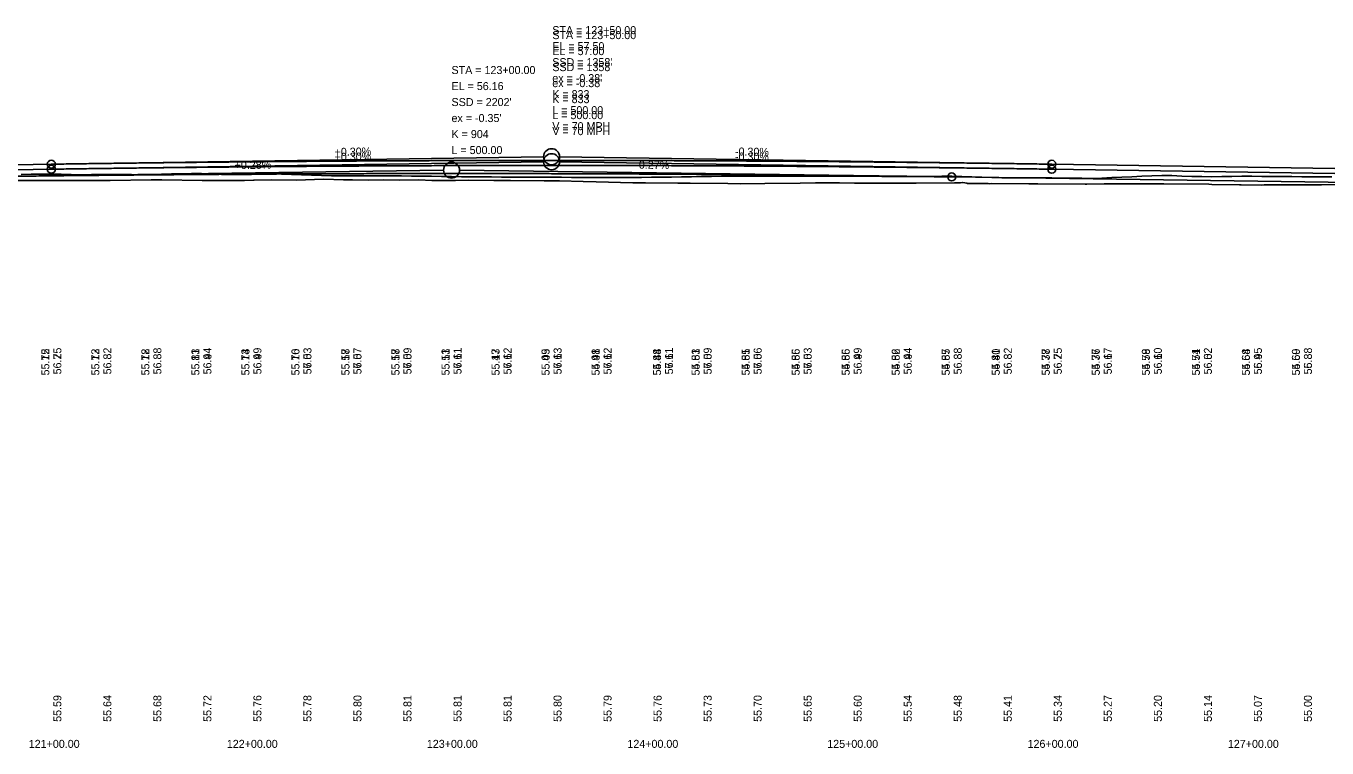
# Model space of a CAD drawing. Extents: x 3880794 to 3915434, y 287517 to 300173.
# Drawn here: x 3892626 to 3893276, y 296520 to 296881 of the extents above; entities that cross this region are included whole.
import ezdxf

# ---------------------------------------------------------------- set-up
doc = ezdxf.new("R2010")
doc.units = 0
for name, color, linetype in [('Level 1', 7, 'Continuous'), ('Level 2', 7, 'Continuous'), ('Level 30', 7, 'Continuous'), ('Level 31', 7, 'Continuous'), ('Level 32', 7, 'Continuous')]:
    doc.layers.add(name, color=color, linetype=linetype)

msp = doc.modelspace()

# ---------------------------------------------------------------- linework, layer by layer
at = {"layer": 'Level 1'}
for p, q in [((3892638.3, 296809.01), (3892884.3, 296812.7)), ((3893138.3, 296809.01), (3892892.3, 296812.7)), ((3892588.3, 296808.26), (3892638.3, 296809.01)), ((3892588.3, 296805.06), (3892834.3, 296808.5)), ((3893088.3, 296805.15), (3892842.3, 296808.5)), ((3893088.3, 296805.15), (3893288.3, 296802.42)), ((3893138.3, 296809.01), (3893388.3, 296805.26))]:
    msp.add_line(p, q, dxfattribs=at)
for points in [[(3892616.56, 296803.36), (3892639.44, 296803.38), (3892641.3, 296803.39), (3892663.4, 296803.39), (3892665.22, 296803.4), (3892667.75, 296803.4), (3892688.21, 296803.65), (3892689.9, 296803.63), (3892693.5, 296803.62), (3892713.77, 296803.42), (3892718.14, 296803.41), (3892734.88, 296803.41), (3892739.27, 296803.49), (3892739.69, 296803.48), (3892748.51, 296803.62), (3892760.72, 296803.44), (3892774.51, 296803.99), (3892784.27, 296803.68), (3892788.78, 296803.67), (3892797.04, 296803.6), (3892804.33, 296803.66), (3892812.08, 296803.58), (3892822.02, 296803.68), (3892828.45, 296803.42), (3892840.23, 296803.42), (3892846.7, 296803.52), (3892859.37, 296803.39), (3892867.77, 296803.41), (3892884.63, 296803.23), (3892892.2, 296803.21), (3892904.15, 296802.86)], [(3892904.15, 296802.86), (3892910.67, 296802.73), (3892928.87, 296802.2), (3892935.31, 296802.16), (3892951.49, 296802.04), (3892951.99, 296802.04), (3892957.61, 296801.97), (3892976.41, 296801.82), (3892982.73, 296801.77), (3892994.95, 296801.88), (3893012.52, 296802.02), (3893020.14, 296802.16), (3893032.16, 296802.15), (3893039.66, 296802.06), (3893055.96, 296802.04), (3893062.85, 296802.04), (3893065.95, 296802.05), (3893070.55, 296802), (3893089.64, 296802.12), (3893092.66, 296802.19), (3893093.83, 296802.39), (3893095.76, 296802.01), (3893096.12, 296801.93), (3893105.81, 296801.83), (3893106.55, 296801.81), (3893107.17, 296801.77), (3893108.35, 296801.81), (3893126.87, 296801.77), (3893129.88, 296801.75), (3893131.37, 296801.72), (3893155, 296801.58), (3893155.85, 296801.6), (3893164.54, 296801.63), (3893165, 296801.61), (3893188.46, 296801.68), (3893188.85, 296801.68), (3893190.07, 296801.65), (3893192.91, 296801.63), (3893194.27, 296801.62), (3893216.73, 296801.45), (3893218.28, 296801.42), (3893232.15, 296801.23), (3893232.87, 296801.25), (3893243.1, 296801.1), (3893244.43, 296801.14), (3893246.54, 296801.12), (3893269.08, 296801.27), (3893270.85, 296801.27), (3893273.08, 296801.23), (3893296.01, 296801.54)]]:
    msp.add_lwpolyline(points, dxfattribs=at)
for centre in [(3892888.3, 296812.76), (3892838.3, 296808.56)]:
    msp.add_circle(centre, 4, dxfattribs=at)
for points in [[(3892638.3, 296809.01), (3892648.3, 296809.15), (3892658.3, 296809.29), (3892668.3, 296809.43), (3892678.3, 296809.56), (3892688.3, 296809.68), (3892698.3, 296809.8), (3892708.3, 296809.91), (3892718.3, 296810.01), (3892728.3, 296810.11), (3892738.3, 296810.21), (3892748.3, 296810.29), (3892758.3, 296810.37), (3892768.3, 296810.45), (3892778.3, 296810.52), (3892788.3, 296810.58), (3892798.3, 296810.64), (3892808.3, 296810.69), (3892818.3, 296810.73), (3892828.3, 296810.77), (3892838.3, 296810.81), (3892848.3, 296810.83), (3892858.3, 296810.85), (3892868.3, 296810.87), (3892878.3, 296810.88), (3892888.3, 296810.88), (3892898.3, 296810.88), (3892908.3, 296810.87), (3892918.3, 296810.85), (3892928.3, 296810.83), (3892938.3, 296810.81), (3892948.3, 296810.77), (3892958.3, 296810.73), (3892968.3, 296810.69), (3892978.3, 296810.64), (3892988.3, 296810.58), (3892998.3, 296810.52), (3893008.3, 296810.45), (3893018.3, 296810.37), (3893028.3, 296810.29), (3893038.3, 296810.21), (3893048.3, 296810.11), (3893058.3, 296810.01), (3893068.3, 296809.91), (3893078.3, 296809.8), (3893088.3, 296809.68), (3893098.3, 296809.56), (3893108.3, 296809.43), (3893118.3, 296809.29), (3893128.3, 296809.15), (3893138.3, 296809.01)], [(3892588.3, 296805.06), (3892598.3, 296805.19), (3892608.3, 296805.33), (3892618.3, 296805.45), (3892628.3, 296805.57), (3892638.3, 296805.69), (3892648.3, 296805.8), (3892658.3, 296805.9), (3892668.3, 296806), (3892678.3, 296806.09), (3892688.3, 296806.18), (3892698.3, 296806.26), (3892708.3, 296806.34), (3892718.3, 296806.41), (3892728.3, 296806.48), (3892738.3, 296806.54), (3892748.3, 296806.59), (3892758.3, 296806.64), (3892768.3, 296806.68), (3892778.3, 296806.72), (3892788.3, 296806.75), (3892798.3, 296806.78), (3892808.3, 296806.8), (3892818.3, 296806.81), (3892828.3, 296806.82), (3892838.3, 296806.83), (3892848.3, 296806.83), (3892858.3, 296806.82), (3892868.3, 296806.81), (3892878.3, 296806.79), (3892888.3, 296806.77), (3892898.3, 296806.74), (3892908.3, 296806.71), (3892918.3, 296806.67), (3892928.3, 296806.62), (3892938.3, 296806.57), (3892948.3, 296806.51), (3892958.3, 296806.45), (3892968.3, 296806.39), (3892978.3, 296806.31), (3892988.3, 296806.23), (3892998.3, 296806.15), (3893008.3, 296806.06), (3893018.3, 296805.97), (3893028.3, 296805.87), (3893038.3, 296805.76), (3893048.3, 296805.65), (3893058.3, 296805.53), (3893068.3, 296805.41), (3893078.3, 296805.28), (3893088.3, 296805.15)]]:
    msp.add_spline(points, degree=3, dxfattribs=at)
at = {"layer": 'Level 2'}
for p, q in [((3892538.3, 296810.01), (3892638.3, 296811.51)), ((3892638.3, 296811.51), (3892884.3, 296815.2)), ((3893138.3, 296811.51), (3892892.3, 296815.2)), ((3893138.3, 296811.51), (3893388.3, 296807.76))]:
    msp.add_line(p, q, dxfattribs=at)
for points in [[(3892623.3, 296806.41), (3892628.3, 296806.49), (3892633.3, 296806.53), (3892638.3, 296806.51), (3892643.3, 296806.48), (3892648.3, 296806.41), (3892653.3, 296806.24), (3892658.3, 296806.29), (3892663.3, 296806.36), (3892668.3, 296806.38), (3892673.3, 296806.34), (3892678.3, 296806.28), (3892683.3, 296806.22), (3892688.3, 296806.34), (3892693.3, 296806.54), (3892698.3, 296806.73), (3892703.3, 296806.76), (3892708.3, 296806.8), (3892713.3, 296806.83), (3892718.3, 296806.5), (3892723.3, 296806.43), (3892728.3, 296806.36), (3892733.3, 296806.33), (3892738.3, 296806.43), (3892743.3, 296806.53), (3892748.3, 296806.61), (3892753.3, 296806.54), (3892758.3, 296806.41), (3892763.3, 296806.24), (3892768.3, 296806.07), (3892773.3, 296805.9), (3892778.3, 296805.73), (3892783.3, 296805.63), (3892788.3, 296805.63), (3892793.3, 296805.63), (3892798.3, 296805.64), (3892803.3, 296805.66), (3892808.3, 296805.68), (3892813.3, 296805.67), (3892818.3, 296805.6), (3892823.3, 296805.53), (3892828.3, 296805.46), (3892833.3, 296805.4), (3892838.3, 296805.33), (3892843.3, 296805.26), (3892848.3, 296805.16), (3892853.3, 296805.14), (3892858.3, 296805.11), (3892863.3, 296805.09), (3892868.3, 296805.06), (3892873.3, 296805.04), (3892878.3, 296805.02), (3892883.3, 296805.03), (3892888.3, 296804.99), (3892893.3, 296804.94), (3892898.3, 296804.9), (3892903.3, 296804.86), (3892908.3, 296804.82), (3892913.3, 296804.81), (3892918.3, 296804.86), (3892923.3, 296804.88), (3892928.3, 296804.9), (3892933.3, 296804.92), (3892938.3, 296804.94), (3892943.3, 296804.98), (3892948.3, 296805.06), (3892953.3, 296805.14), (3892958.3, 296805.21), (3892963.3, 296805.29), (3892968.3, 296805.37), (3892973.3, 296805.45), (3892978.3, 296805.49), (3892983.3, 296805.49), (3892988.3, 296805.51), (3892993.3, 296805.51), (3892998.3, 296805.51), (3893003.3, 296805.51), (3893008.3, 296805.51), (3893013.3, 296805.52), (3893018.3, 296805.52), (3893023.3, 296805.53), (3893028.3, 296805.52), (3893033.3, 296805.52), (3893038.3, 296805.52)], [(3893038.3, 296805.52), (3893043.3, 296805.51), (3893048.3, 296805.46), (3893053.3, 296805.43), (3893058.3, 296805.4), (3893063.3, 296805.37), (3893068.3, 296805.34), (3893073.3, 296805.33), (3893078.3, 296805.39), (3893083.3, 296805.44), (3893088.3, 296805.49), (3893093.3, 296805.36), (3893098.3, 296805.21), (3893103.3, 296805.07), (3893108.3, 296804.92), (3893113.3, 296804.77), (3893118.3, 296804.73), (3893123.3, 296804.7), (3893128.3, 296804.68), (3893133.3, 296804.65), (3893138.3, 296804.63), (3893143.3, 296804.58), (3893148.3, 296804.53), (3893153.3, 296804.47), (3893158.3, 296804.42), (3893163.3, 296804.56), (3893168.3, 296804.79), (3893173.3, 296805.01), (3893178.3, 296805.23), (3893183.3, 296805.45), (3893188.3, 296805.72), (3893193.3, 296805.8), (3893198.3, 296805.89), (3893203.3, 296805.55), (3893208.3, 296805.31), (3893213.3, 296805.3), (3893218.3, 296805.23), (3893223.3, 296805.32), (3893228.3, 296805.41), (3893233.3, 296805.48), (3893238.3, 296805.45), (3893243.3, 296805.42), (3893248.3, 296805.41), (3893253.3, 296805.4), (3893258.3, 296805.36), (3893263.3, 296805.23), (3893268.3, 296805.17), (3893273.3, 296805.13), (3893278.3, 296805.13)]]:
    msp.add_lwpolyline(points, dxfattribs=at)
for centre, radius in [((3892888.3, 296815.26), 4), ((3892638.3, 296811.51), 2), ((3893138.3, 296811.51), 2)]:
    msp.add_circle(centre, radius, dxfattribs=at)
msp.add_spline([(3892638.3, 296811.51), (3892648.3, 296811.65), (3892658.3, 296811.79), (3892668.3, 296811.93), (3892678.3, 296812.06), (3892688.3, 296812.18), (3892698.3, 296812.3), (3892708.3, 296812.41), (3892718.3, 296812.51), (3892728.3, 296812.61), (3892738.3, 296812.71), (3892748.3, 296812.79), (3892758.3, 296812.87), (3892768.3, 296812.95), (3892778.3, 296813.02), (3892788.3, 296813.08), (3892798.3, 296813.14), (3892808.3, 296813.19), (3892818.3, 296813.23), (3892828.3, 296813.27), (3892838.3, 296813.31), (3892848.3, 296813.33), (3892858.3, 296813.35), (3892868.3, 296813.37), (3892878.3, 296813.38), (3892888.3, 296813.38), (3892898.3, 296813.38), (3892908.3, 296813.37), (3892918.3, 296813.35), (3892928.3, 296813.33), (3892938.3, 296813.31), (3892948.3, 296813.27), (3892958.3, 296813.23), (3892968.3, 296813.19), (3892978.3, 296813.14), (3892988.3, 296813.08), (3892998.3, 296813.02), (3893008.3, 296812.95), (3893018.3, 296812.87), (3893028.3, 296812.79), (3893038.3, 296812.71), (3893048.3, 296812.61), (3893058.3, 296812.51), (3893068.3, 296812.41), (3893078.3, 296812.3), (3893088.3, 296812.18), (3893098.3, 296812.06), (3893108.3, 296811.93), (3893118.3, 296811.79), (3893128.3, 296811.65), (3893138.3, 296811.51)], degree=3, dxfattribs=at)
at = {"layer": 'Level 31'}
for centre in [(3892638.3, 296809.01), (3893138.3, 296809.01), (3893088.3, 296805.15)]:
    msp.add_circle(centre, 2, dxfattribs=at)

# ---------------------------------------------------------------- texts
at = {"layer": 'Level 2'}
for s, p in [('STA = 123+50.00', (3892888.67, 296876.52)), ('EL = 57.50', (3892888.67, 296868.52)), ("SSD = 1358'", (3892888.67, 296860.52)), ("ex = -0.38'", (3892888.67, 296852.52)), ('K = 833', (3892888.67, 296844.52)), ('L = 500.00', (3892888.67, 296836.52)), ('V = 70 MPH', (3892888.67, 296828.52)), ('121+00.00', (3892627.02, 296519.76)), ('122+00.00', (3892726.01, 296519.76)), ('123+00.00', (3892825.98, 296519.76)), ('124+00.00', (3892926.2, 296519.76)), ('125+00.00', (3893026.08, 296519.76)), ('126+00.00', (3893126.2, 296519.76)), ('127+00.00', (3893226.3, 296519.76))]:
    msp.add_text(s, height=4, dxfattribs=at).set_placement(p)
for s, rotation, p in [('+0.30%', 0.85937, (3892779.9, 296815.63)), ('-0.30%', 359.14063, (3892979.94, 296815.88)), ('56.75', 90, (3892643.3, 296706.43)), ('56.82', 90, (3892668.3, 296706.43)), ('56.88', 90, (3892693.3, 296706.43)), ('56.94', 90, (3892718.3, 296706.43)), ('56.99', 90, (3892743.3, 296706.43)), ('57.03', 90, (3892768.3, 296706.43)), ('57.07', 90, (3892793.3, 296706.43)), ('57.09', 90, (3892818.3, 296706.43)), ('57.11', 90, (3892843.3, 296706.43)), ('57.12', 90, (3892868.3, 296706.43)), ('57.13', 90, (3892893.3, 296706.43)), ('57.12', 90, (3892918.3, 296706.43)), ('57.11', 90, (3892949, 296706.43)), ('57.09', 90, (3892968.3, 296706.43)), ('57.06', 90, (3892993.3, 296706.43)), ('57.03', 90, (3893018.3, 296706.43)), ('56.99', 90, (3893043.3, 296706.43)), ('56.94', 90, (3893068.3, 296706.43)), ('56.88', 90, (3893093.3, 296706.43)), ('56.82', 90, (3893118.3, 296706.43)), ('56.75', 90, (3893143.3, 296706.43)), ('56.67', 90, (3893168.3, 296706.43)), ('56.60', 90, (3893193.3, 296706.43)), ('56.52', 90, (3893218.3, 296706.43)), ('56.45', 90, (3893243.3, 296706.43)), ('56.38', 90, (3893268.3, 296706.43))]:
    msp.add_text(s, height=4, rotation=rotation, dxfattribs=at).set_placement(p)
at = {"layer": 'Level 30'}
for s, p in [('55.12', (3892637.3, 296705.91)), ('55.13', (3892662.3, 296705.91)), ('55.18', (3892687.3, 296705.91)), ('55.13', (3892712.3, 296705.91)), ('55.14', (3892737.3, 296705.91)), ('55.16', (3892762.3, 296705.91)), ('55.18', (3892787.3, 296705.91)), ('55.17', (3892812.3, 296705.91)), ('55.13', (3892837.3, 296705.91)), ('55.13', (3892862.3, 296705.91)), ('55.09', (3892887.3, 296705.91)), ('54.98', (3892912.3, 296705.91)), ('54.88', (3892943, 296705.91)), ('54.83', (3892962.3, 296705.91)), ('54.81', (3892987.3, 296705.91)), ('54.86', (3893012.3, 296705.91)), ('54.86', (3893037.3, 296705.91)), ('54.86', (3893062.3, 296705.91)), ('54.87', (3893087.3, 296705.91)), ('54.81', (3893112.3, 296705.91)), ('54.78', (3893137.3, 296705.91)), ('54.77', (3893162.3, 296705.91)), ('54.78', (3893187.3, 296705.91)), ('54.74', (3893212.3, 296705.91)), ('54.68', (3893237.3, 296705.91)), ('54.69', (3893262.3, 296705.91))]:
    msp.add_text(s, height=4, rotation=90, dxfattribs=at).set_placement(p)
for s, p in [('121+00.00', (3892627.02, 296519.76)), ('121+00.00', (3892627.02, 296519.76)), ('121+00.00', (3892627.02, 296519.76)), ('122+00.00', (3892726.01, 296519.76)), ('122+00.00', (3892726.01, 296519.76)), ('122+00.00', (3892726.01, 296519.76)), ('123+00.00', (3892825.98, 296519.76)), ('123+00.00', (3892825.98, 296519.76)), ('123+00.00', (3892825.98, 296519.76)), ('124+00.00', (3892926.2, 296519.76)), ('124+00.00', (3892926.2, 296519.76)), ('124+00.00', (3892926.2, 296519.76)), ('125+00.00', (3893026.08, 296519.76)), ('125+00.00', (3893026.08, 296519.76)), ('125+00.00', (3893026.08, 296519.76)), ('126+00.00', (3893126.2, 296519.76)), ('126+00.00', (3893126.2, 296519.76)), ('126+00.00', (3893126.2, 296519.76)), ('127+00.00', (3893226.3, 296519.76)), ('127+00.00', (3893226.3, 296519.76)), ('127+00.00', (3893226.3, 296519.76))]:
    msp.add_text(s, height=4, dxfattribs=at).set_placement(p)
at = {"layer": 'Level 31'}
for s, p in [('STA = 123+50.00', (3892888.67, 296874.02)), ('EL = 57.00', (3892888.67, 296866.02)), ("SSD = 1358'", (3892888.67, 296858.02)), ('STA = 123+00.00', (3892838.3, 296856.56)), ('EL = 56.16', (3892838.3, 296848.56)), ("ex = -0.38'", (3892888.67, 296850.02)), ("SSD = 2202'", (3892838.3, 296840.56)), ('K = 833', (3892888.67, 296842.02)), ("ex = -0.35'", (3892838.3, 296832.56)), ('L = 500.00', (3892888.67, 296834.02)), ('V = 70 MPH', (3892888.67, 296826.02)), ('K = 904', (3892838.3, 296824.56)), ('L = 500.00', (3892838.3, 296816.56))]:
    msp.add_text(s, height=4, dxfattribs=at).set_placement(p)
for s, rotation, p in [('+0.30%', 0.85937, (3892779.9, 296813.13)), ('-0.30%', 359.14063, (3892979.94, 296813.38)), ('+0.28%', 0.80209, (3892729.93, 296809.04)), ('-0.27%', 359.21837, (3892930.13, 296809.3)), ('56.25', 90, (3892643.3, 296706.43)), ('56.32', 90, (3892668.3, 296706.43)), ('56.38', 90, (3892693.3, 296706.43)), ('56.44', 90, (3892718.3, 296706.43)), ('56.49', 90, (3892743.3, 296706.43)), ('56.53', 90, (3892768.3, 296706.43)), ('56.57', 90, (3892793.3, 296706.43)), ('56.59', 90, (3892818.3, 296706.43)), ('56.61', 90, (3892843.3, 296706.43)), ('56.62', 90, (3892868.3, 296706.43)), ('56.63', 90, (3892893.3, 296706.43)), ('56.62', 90, (3892918.3, 296706.43)), ('56.61', 90, (3892949, 296706.43)), ('56.59', 90, (3892968.3, 296706.43)), ('56.56', 90, (3892993.3, 296706.43)), ('56.53', 90, (3893018.3, 296706.43)), ('56.49', 90, (3893043.3, 296706.43)), ('56.44', 90, (3893068.3, 296706.43)), ('56.38', 90, (3893093.3, 296706.43)), ('56.32', 90, (3893118.3, 296706.43)), ('56.25', 90, (3893143.3, 296706.43)), ('56.17', 90, (3893168.3, 296706.43)), ('56.10', 90, (3893193.3, 296706.43)), ('56.02', 90, (3893218.3, 296706.43)), ('55.95', 90, (3893243.3, 296706.43)), ('55.88', 90, (3893268.3, 296706.43)), ('55.59', 90, (3892643.3, 296532.76)), ('55.64', 90, (3892668.3, 296532.76)), ('55.68', 90, (3892693.3, 296532.76)), ('55.72', 90, (3892718.3, 296532.76)), ('55.76', 90, (3892743.3, 296532.76)), ('55.78', 90, (3892768.3, 296532.76)), ('55.80', 90, (3892793.3, 296532.76)), ('55.81', 90, (3892818.3, 296532.76)), ('55.81', 90, (3892843.3, 296532.76)), ('55.81', 90, (3892868.3, 296532.76)), ('55.80', 90, (3892893.3, 296532.76)), ('55.79', 90, (3892918.3, 296532.76)), ('55.76', 90, (3892943.3, 296532.76)), ('55.73', 90, (3892968.3, 296532.76)), ('55.70', 90, (3892993.3, 296532.76)), ('55.65', 90, (3893018.3, 296532.76)), ('55.60', 90, (3893043.3, 296532.76)), ('55.54', 90, (3893068.3, 296532.76)), ('55.48', 90, (3893093.3, 296532.76)), ('55.41', 90, (3893118.3, 296532.76)), ('55.34', 90, (3893143.3, 296532.76)), ('55.27', 90, (3893168.3, 296532.76)), ('55.20', 90, (3893193.3, 296532.76)), ('55.14', 90, (3893218.3, 296532.76)), ('55.07', 90, (3893243.3, 296532.76)), ('55.00', 90, (3893268.3, 296532.76))]:
    msp.add_text(s, height=4, rotation=rotation, dxfattribs=at).set_placement(p)
at = {"layer": 'Level 32'}
for s, p in [('55.75', (3892637.3, 296705.91)), ('55.72', (3892662.3, 296705.91)), ('55.72', (3892687.3, 296705.91)), ('55.81', (3892712.3, 296705.91)), ('55.73', (3892737.3, 296705.91)), ('55.70', (3892762.3, 296705.91)), ('55.57', (3892787.3, 296705.91)), ('55.58', (3892812.3, 296705.91)), ('55.51', (3892837.3, 296705.91)), ('55.47', (3892862.3, 296705.91)), ('55.45', (3892887.3, 296705.91)), ('55.41', (3892912.3, 296705.91)), ('55.44', (3892943, 296705.91)), ('55.51', (3892962.3, 296705.91)), ('55.55', (3892987.3, 296705.91)), ('55.55', (3893012.3, 296705.91)), ('55.55', (3893037.3, 296705.91)), ('55.52', (3893062.3, 296705.91)), ('55.55', (3893087.3, 296705.91)), ('55.40', (3893112.3, 296705.91)), ('55.37', (3893137.3, 296705.91)), ('55.36', (3893162.3, 296705.91)), ('55.59', (3893187.3, 296705.91)), ('55.51', (3893212.3, 296705.91)), ('55.54', (3893237.3, 296705.91)), ('55.50', (3893262.3, 296705.91))]:
    msp.add_text(s, height=4, rotation=90, dxfattribs=at).set_placement(p)

doc.saveas('drawing.dxf')
